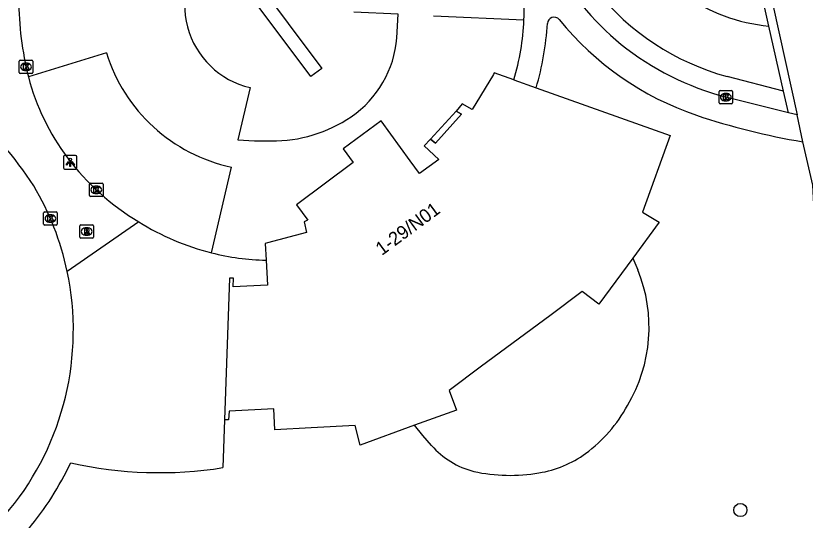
# Model space of a CAD drawing. Extents: x 159040 to 160094, y 381214 to 382518.
# Drawn here: x 159127.2 to 159186, y 381281.9 to 381319.4 of the extents above; entities that cross this region are included whole.
import ezdxf

# ---------------------------------------------------------------- set-up
doc = ezdxf.new("R2010")
doc.units = 0
for name, color, linetype in [('IMGEO_Boom', 7, 'Continuous'), ('IMGEO_Kolk', 7, 'Continuous'), ('IMGEO_Lichtpunt', 7, 'Continuous'), ('IMGEO_Meer_plas_ven_vijver', 7, 'Continuous'), ('IMGEO_Pand', 7, 'Continuous'), ('IMGEO_Pand_nummerreeks', 7, 'Continuous'), ('IMGEO_Pand_overbouw', 7, 'Continuous'), ('IMGEO_Parkeervlak_open', 7, 'Continuous'), ('IMGEO_Rijbaan_lokaal_gesloten', 7, 'Continuous'), ('IMGEO_Rijbaan_lokaal_open', 7, 'Continuous'), ('IMGEO_Rioolput', 7, 'Continuous'), ('IMGEO_Voetpad_open', 7, 'Continuous')]:
    doc.layers.add(name, color=color, linetype=linetype)

msp = doc.modelspace()

# ---------------------------------------------------------------- linework, layer by layer
at = {"layer": 'IMGEO_Boom'}
msp.add_circle((159181.135, 381282.631), 0.489, dxfattribs=at)
at = {"layer": 'IMGEO_Kolk'}
for p, q in [((159127.496, 381315.136), (159127.496, 381315.988)), ((159127.571, 381316.062), (159128.423, 381316.062)), ((159127.984, 381315.842), (159128.009, 381315.842)), ((159128.497, 381315.988), (159128.497, 381315.136)), ((159128.007, 381315.282), (159127.982, 381315.282)), ((159128.423, 381315.062), (159127.571, 381315.062)), ((159179.551, 381312.88), (159179.551, 381313.732)), ((159179.626, 381313.806), (159180.478, 381313.806)), ((159180.039, 381313.586), (159180.064, 381313.586)), ((159180.552, 381313.732), (159180.552, 381312.88)), ((159180.062, 381313.026), (159180.037, 381313.026)), ((159180.478, 381312.806), (159179.626, 381312.806)), ((159132.722, 381305.999), (159132.722, 381306.851)), ((159132.797, 381306.925), (159133.649, 381306.925)), ((159133.21, 381306.705), (159133.235, 381306.705)), ((159133.723, 381306.851), (159133.723, 381305.999)), ((159133.649, 381305.925), (159132.797, 381305.925)), ((159133.233, 381306.145), (159133.208, 381306.145)), ((159129.308, 381303.863), (159129.308, 381304.715)), ((159129.383, 381304.789), (159130.235, 381304.789)), ((159130.309, 381304.715), (159130.309, 381303.863)), ((159129.796, 381304.569), (159129.821, 381304.569)), ((159130.235, 381303.789), (159129.383, 381303.789)), ((159129.819, 381304.009), (159129.794, 381304.009))]:
    msp.add_line(p, q, dxfattribs=at)
for points in [[(159127.496, 381315.136), (159127.496, 381315.988)], [(159127.571, 381316.062), (159128.423, 381316.062)], [(159128.497, 381315.988), (159128.497, 381315.136)], [(159127.817, 381315.762), (159127.94, 381315.762), (159127.94, 381315.611), (159128.07, 381315.762), (159128.234, 381315.762), (159128.088, 381315.611), (159128.241, 381315.362), (159128.089, 381315.362), (159128.004, 381315.526), (159127.94, 381315.459), (159127.94, 381315.362), (159127.817, 381315.362), (159127.817, 381315.762)], [(159128.423, 381315.062), (159127.571, 381315.062)], [(159179.551, 381312.88), (159179.551, 381313.732)], [(159179.626, 381313.806), (159180.478, 381313.806)], [(159179.872, 381313.506), (159179.995, 381313.506), (159179.995, 381313.355), (159180.125, 381313.506), (159180.289, 381313.506), (159180.143, 381313.355), (159180.296, 381313.106), (159180.144, 381313.106), (159180.059, 381313.27), (159179.995, 381313.203), (159179.995, 381313.106), (159179.872, 381313.106), (159179.872, 381313.506)], [(159180.552, 381313.732), (159180.552, 381312.88)], [(159180.478, 381312.806), (159179.626, 381312.806)], [(159132.722, 381305.999), (159132.722, 381306.851)], [(159132.797, 381306.925), (159133.649, 381306.925)], [(159133.043, 381306.625), (159133.166, 381306.625), (159133.166, 381306.474), (159133.296, 381306.625), (159133.46, 381306.625), (159133.314, 381306.474), (159133.467, 381306.225), (159133.315, 381306.225), (159133.23, 381306.389), (159133.166, 381306.322), (159133.166, 381306.225), (159133.043, 381306.225), (159133.043, 381306.625)], [(159133.723, 381306.851), (159133.723, 381305.999)], [(159133.649, 381305.925), (159132.797, 381305.925)], [(159129.308, 381303.863), (159129.308, 381304.715)], [(159129.383, 381304.789), (159130.235, 381304.789)], [(159130.309, 381304.715), (159130.309, 381303.863)], [(159129.629, 381304.489), (159129.752, 381304.489), (159129.752, 381304.338), (159129.882, 381304.489), (159130.046, 381304.489), (159129.9, 381304.338), (159130.053, 381304.089), (159129.901, 381304.089), (159129.816, 381304.253), (159129.752, 381304.186), (159129.752, 381304.089), (159129.629, 381304.089), (159129.629, 381304.489)], [(159130.235, 381303.789), (159129.383, 381303.789)]]:
    msp.add_lwpolyline(points, dxfattribs=at)
for centre, start, end in [((159127.573, 381315.986), 91.55205, 178.44795), ((159127.573, 381315.986), 91.55205, 178.44795), ((159128.421, 381315.986), 1.55205, 88.44795), ((159128.421, 381315.986), 1.55205, 88.44795), ((159127.573, 381315.138), 181.55205, 268.44795), ((159127.573, 381315.138), 181.55205, 268.44795), ((159128.421, 381315.138), 271.55205, 358.44795), ((159128.421, 381315.138), 271.55205, 358.44795), ((159179.628, 381313.73), 91.55205, 178.44795), ((159179.628, 381313.73), 91.55205, 178.44795), ((159180.476, 381313.73), 1.55205, 88.44795), ((159180.476, 381313.73), 1.55205, 88.44795), ((159179.628, 381312.882), 181.55205, 268.44795), ((159179.628, 381312.882), 181.55205, 268.44795), ((159180.476, 381312.882), 271.55205, 358.44795), ((159180.476, 381312.882), 271.55205, 358.44795), ((159132.799, 381306.849), 91.55205, 178.44795), ((159132.799, 381306.849), 91.55205, 178.44795), ((159133.647, 381306.849), 1.55205, 88.44795), ((159133.647, 381306.849), 1.55205, 88.44795), ((159132.799, 381306.001), 181.55205, 268.44795), ((159132.799, 381306.001), 181.55205, 268.44795), ((159133.647, 381306.001), 271.55205, 358.44795), ((159133.647, 381306.001), 271.55205, 358.44795), ((159129.385, 381304.713), 91.55205, 178.44795), ((159129.385, 381304.713), 91.55205, 178.44795), ((159130.233, 381304.713), 1.55205, 88.44795), ((159130.233, 381304.713), 1.55205, 88.44795), ((159129.385, 381303.865), 181.55205, 268.44795), ((159129.385, 381303.865), 181.55205, 268.44795), ((159130.233, 381303.865), 271.55205, 358.44795), ((159130.233, 381303.865), 271.55205, 358.44795)]:
    msp.add_arc(centre, 0.0765, start, end, dxfattribs=at)
for centre, major_axis, ratio, start_param, end_param in [((159127.983, 381315.562), (-0.387, 0.002), 0.722429, 4.712389, 7.853982), ((159128.008, 381315.562), (-0.39, 0.002), 0.717154, 1.570796, 4.712389), ((159180.038, 381313.306), (-0.387, 0.002), 0.722429, 4.712389, 7.853982), ((159180.063, 381313.306), (-0.39, 0.002), 0.717154, 1.570796, 4.712389), ((159133.209, 381306.425), (-0.387, 0.002), 0.722429, 4.712389, 7.853982), ((159133.234, 381306.425), (-0.39, 0.002), 0.717154, 1.570796, 4.712389), ((159129.795, 381304.289), (-0.387, 0.002), 0.722429, 4.712389, 7.853982), ((159129.82, 381304.289), (-0.39, 0.002), 0.717154, 1.570796, 4.712389)]:
    msp.add_ellipse(centre, major_axis=major_axis, ratio=ratio, start_param=start_param, end_param=end_param, dxfattribs=at)
at = {"layer": 'IMGEO_Lichtpunt'}
for p, q in [((159130.784, 381308.873), (159130.784, 381308.066)), ((159130.784, 381308.873), (159130.784, 381308.066)), ((159131.686, 381308.968), (159130.878, 381308.968)), ((159131.686, 381308.968), (159130.878, 381308.968)), ((159131.78, 381308.066), (159131.78, 381308.873)), ((159131.78, 381308.066), (159131.78, 381308.873)), ((159130.878, 381307.972), (159131.686, 381307.972)), ((159130.878, 381307.972), (159131.686, 381307.972))]:
    msp.add_line(p, q, dxfattribs=at)
for points in [[(159131.158, 381308.537), (159131.197, 381308.509), (159131.009, 381308.247), (159130.971, 381308.274), (159131.158, 381308.537)], [(159131.26, 381308.489), (159131.307, 381308.489), (159131.307, 381308.167), (159131.26, 381308.167), (159131.26, 381308.489)], [(159131.37, 381308.509), (159131.408, 381308.536), (159131.595, 381308.274), (159131.556, 381308.246), (159131.37, 381308.509)]]:
    msp.add_lwpolyline(points, dxfattribs=at)
msp.add_circle((159131.283, 381308.671), 0.0994, dxfattribs=at)
for centre, start, end in [((159130.878, 381308.873), 90, 180), ((159130.878, 381308.873), 90, 180), ((159131.686, 381308.873), 0, 90), ((159131.686, 381308.873), 0, 90), ((159130.878, 381308.066), 180, 270), ((159130.878, 381308.066), 180, 270), ((159131.686, 381308.066), 270, 0), ((159131.686, 381308.066), 270, 360)]:
    msp.add_arc(centre, 0.0946, start, end, dxfattribs=at)
at = {"layer": 'IMGEO_Meer_plas_ven_vijver'}
for points in [[(159173.129, 381301.355), (159173.511, 381300.477)], [(159158.161, 381287.431), (159157.519, 381288.162), (159156.896, 381288.928)]]:
    msp.add_lwpolyline(points, dxfattribs=at)
for centre, radius, start, end in [((159163.021, 381296.219), 11.321, 329.09792, 22.09075), ((159163.183, 381295.581), 10.864, 306.35963, 331.5484), ((159162.949, 381291.68), 6.402, 221.58792, 255.08925), ((159164.863, 381293.392), 8.105, 279.17203, 305.9715), ((159163.999, 381298.081), 12.873, 257.90464, 279.64003)]:
    msp.add_arc(centre, radius, start, end, dxfattribs=at)
at = {"layer": 'IMGEO_Pand'}
for points in [[(159164.291, 381314.6), (159162.83, 381315.121), (159162.76, 381315.005), (159161.178, 381312.397), (159160.435, 381312.804), (159159.986, 381312.276), (159160.389, 381312.054), (159158.449, 381309.894), (159158.078, 381310.189), (159157.616, 381309.699), (159158.703, 381308.684), (159157.262, 381307.642), (159156.578, 381308.586), (159154.425, 381311.562), (159151.576, 381309.461), (159152.324, 381308.459), (159148.117, 381305.318), (159148.969, 381304.177), (159148.945, 381304.165), (159148.691, 381304.042), (159148.863, 381303.25), (159145.956, 381302.49), (159145.787, 381302.446), (159145.853, 381301.19)], [(159164.291, 381314.6), (159165.941, 381314.01)], [(159165.941, 381314.01), (159175.905, 381310.454), (159173.851, 381304.773), (159175.099, 381304.023), (159173.129, 381301.355)], [(159145.853, 381301.19), (159145.949, 381299.343), (159143.414, 381299.218), (159143.43, 381299.849), (159143.125, 381299.856), (159142.763, 381289.322)], [(159173.129, 381301.355), (159170.606, 381297.939), (159169.359, 381298.86), (159166.952, 381297.071), (159161.89, 381293.309), (159159.482, 381291.519), (159160.012, 381290.062), (159156.896, 381288.928)], [(159156.896, 381288.928), (159152.856, 381287.457), (159152.475, 381288.905), (159149.211, 381288.735), (159146.496, 381288.593), (159146.418, 381290.141), (159143.116, 381289.986), (159143.062, 381289.331), (159142.763, 381289.322)]]:
    msp.add_lwpolyline(points, dxfattribs=at)
at = {"layer": 'IMGEO_Pand_overbouw'}
msp.add_lwpolyline([(159158.078, 381310.189), (159158.449, 381309.894), (159160.389, 381312.054), (159159.986, 381312.276)], close=True, dxfattribs=at)
at = {"layer": 'IMGEO_Parkeervlak_open'}
msp.add_lwpolyline([(159142.572, 381325.395), (159149.993, 381315.452), (159149.191, 381314.853), (159141.778, 381324.762)], dxfattribs=at)
at = {"layer": 'IMGEO_Rijbaan_lokaal_gesloten'}
for points in [[(159183.256, 381318.589), (159182.907, 381320.143)], [(159184.342, 381313.752), (159180.16, 381314.841)], [(159184.705, 381312.139), (159184.342, 381313.752)], [(159184.705, 381312.139), (159180.052, 381313.307)]]:
    msp.add_lwpolyline(points, dxfattribs=at)
for centre, radius, start, end in [((159188.23, 381336.155), 24.765, 210.74764, 229.84221), ((159185.182, 381333.169), 19.004, 218.863, 254.67612), ((159184.593, 381332.035), 13.512, 235.35104, 264.32064), ((159185.795, 381334.43), 21.89, 231.80357, 254.79022)]:
    msp.add_arc(centre, radius, start, end, dxfattribs=at)
at = {"layer": 'IMGEO_Rijbaan_lokaal_open'}
for points in [[(159155.591, 381317.719), (159155.671, 381319.477), (159152.376, 381319.627)], [(159158.308, 381319.356), (159165.039, 381319.049)], [(159184.342, 381313.752), (159183.256, 381318.589)], [(159133.973, 381316.611), (159128.172, 381314.81)], [(159144.66, 381314.023), (159143.753, 381310.135), (159144.99, 381310.073), (159146.227, 381310.057)], [(159141.794, 381301.744), (159143.281, 381308.114)], [(159136.385, 381304.049), (159131.054, 381300.366)]]:
    msp.add_lwpolyline(points, dxfattribs=at)
for centre, radius, start, end in [((159146.094, 381320.164), 6.306, 133.18565, 256.85909), ((159152.928, 381320.887), 25.491, 180.69359, 193.79112), ((159146.401, 381319.895), 18.658, 343.51212, 357.40039), ((159147.652, 381318.406), 7.968, 304.73911, 355.05361), ((159145.876, 381320.304), 12.463, 197.23477, 257.98116), ((159145.042, 381319.264), 17.448, 194.79014, 216.83439), ((159105.314, 381291.727), 27.663, 32.79231, 48.74698), ((159146.319, 381320.533), 10.477, 269.49562, 304.10013), ((159146.013, 381320.137), 18.749, 217.19012, 239.10079), ((159110.831, 381296.099), 20.669, 11.91552, 30.8877), ((159146.347, 381319.957), 18.774, 255.96412, 268.49169)]:
    msp.add_arc(centre, radius, start, end, dxfattribs=at)
at = {"layer": 'IMGEO_Rioolput'}
for p, q in [((159132.005, 381302.902), (159132.005, 381303.754)), ((159132.08, 381303.828), (159132.932, 381303.828)), ((159132.493, 381303.608), (159132.518, 381303.608)), ((159133.006, 381303.754), (159133.006, 381302.902)), ((159132.516, 381303.048), (159132.491, 381303.048)), ((159132.932, 381302.828), (159132.08, 381302.828))]:
    msp.add_line(p, q, dxfattribs=at)
for points in [[(159132.005, 381302.902), (159132.005, 381303.754)], [(159132.08, 381303.828), (159132.932, 381303.828)], [(159132.594, 381303.526), (159132.342, 381303.528), (159132.342, 381303.128)], [(159132.52, 381303.447), (159132.466, 381303.447), (159132.466, 381303.366)], [(159133.006, 381303.754), (159133.006, 381302.902)], [(159132.342, 381303.128), (159132.466, 381303.128), (159132.466, 381303.29), (159132.477, 381303.29)], [(159132.466, 381303.366), (159132.518, 381303.366)], [(159132.524, 381303.261), (159132.595, 381303.128), (159132.735, 381303.128), (159132.67, 381303.254)], [(159132.932, 381302.828), (159132.08, 381302.828)]]:
    msp.add_lwpolyline(points, dxfattribs=at)
for centre, radius, start, end in [((159132.082, 381303.752), 0.0765, 91.55205, 178.44795), ((159132.082, 381303.752), 0.0765, 91.55205, 178.44795), ((159132.526, 381303.351), 0.0964, 77.00612, 93.18647), ((159132.54, 381303.408), 0.0378, 276.66336, 79.67722), ((159132.593, 381303.416), 0.109, 350.36119, 89.41601), ((159132.93, 381303.752), 0.0765, 1.55205, 88.44795), ((159132.93, 381303.752), 0.0765, 1.55205, 88.44795), ((159132.082, 381302.904), 0.0765, 181.55205, 268.44795), ((159132.082, 381302.904), 0.0765, 181.55205, 268.44795), ((159132.476, 381303.237), 0.0533, 26.02933, 88.69889), ((159132.502, 381303.555), 0.19, 274.7715, 282.96867), ((159132.591, 381303.416), 0.112, 277.58423, 350.98172), ((159132.575, 381303.201), 0.108, 29.51342, 73.79051), ((159132.93, 381302.904), 0.0765, 271.55205, 358.44795), ((159132.93, 381302.904), 0.0765, 271.55205, 358.44795)]:
    msp.add_arc(centre, radius, start, end, dxfattribs=at)
for centre, major_axis, ratio, start_param, end_param in [((159132.492, 381303.328), (-0.387, 0.002), 0.722429, 4.712389, 7.853982), ((159132.517, 381303.328), (-0.39, 0.002), 0.717154, 1.570796, 4.712389)]:
    msp.add_ellipse(centre, major_axis=major_axis, ratio=ratio, start_param=start_param, end_param=end_param, dxfattribs=at)
at = {"layer": 'IMGEO_Voetpad_open'}
for points in [[(159183.58, 381320.071), (159185.351, 381312.004)], [(159185.351, 381312.004), (159184.705, 381312.139)], [(159185.783, 381309.99), (159185.351, 381312.004)], [(159187.645, 381285.734), (159186.535, 381306.759), (159185.783, 381309.99)], [(159142.763, 381289.322), (159142.641, 381285.78)]]:
    msp.add_lwpolyline(points, dxfattribs=at)
for centre, radius, start, end in [((159145.062, 381319.802), 19.991, 357.84019, 10.95337), ((159146.371, 381319.897), 20.437, 343.25736, 356.87734), ((159167.276, 381318.756), 0.5, 40.23729, 176.78862), ((159185.165, 381333.327), 22.572, 219.14191, 251.11866), ((159194.875, 381363.215), 53.996, 251.63189, 260.30583), ((159146.327, 381319.881), 18.695, 237.87154, 255.96672), ((159110.446, 381295.974), 21.071, 269.5872, 12.02983), ((159110.508, 381295.933), 22.997, 320.19932, 334.81624), ((159137.934, 381315.395), 29.987, 257.25591, 279.03093)]:
    msp.add_arc(centre, radius, start, end, dxfattribs=at)

# ---------------------------------------------------------------- texts
at = {"layer": 'IMGEO_Pand_nummerreeks'}
msp.add_text('1-29/N01', height=1, rotation=36.40574, dxfattribs=at).set_placement((159154.464, 381301.504))

doc.saveas('drawing.dxf')
